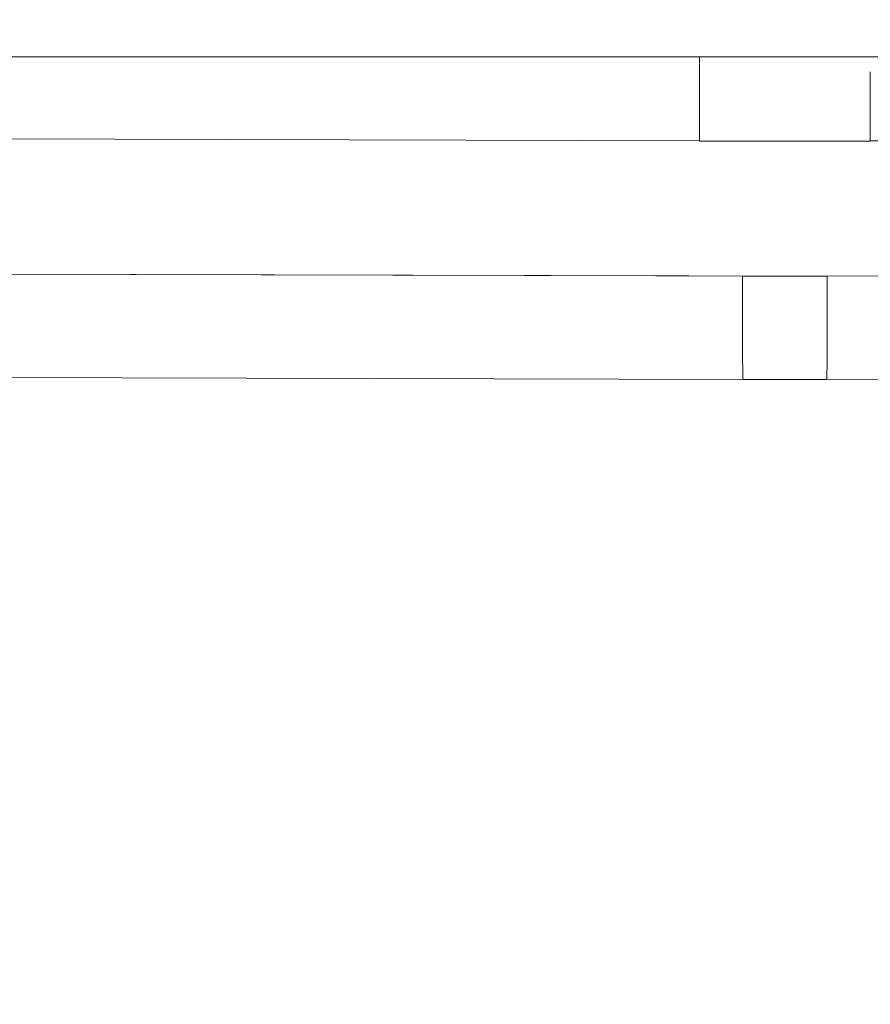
# Model space of a CAD drawing. Header units: millimetres. Extents: x -30280 to 309309, y -17460 to 4378.
# Tile 871 of 1056: x 251612 to 251744, y -13154 to -13002. Entities that reach past the tile are written whole.
import ezdxf

# ---------------------------------------------------------------- set-up
doc = ezdxf.new("R2010")
doc.units = ezdxf.units.MM
doc.header["$MEASUREMENT"] = 0
doc.linetypes.add('Wipeout_Contour', pattern=[1000, 0, -1000])
for name, color, linetype in [('Nuevo_08_E_Envans secs', 7, 'Continuous'), ('Nuevo_09_EI_Mobiliari general', 7, 'Continuous'), ('Nuevo_Ventanas Archicad', 7, 'Continuous')]:
    doc.layers.add(name, color=color, linetype=linetype)
doc.layers.add('Nuevo_09_EI_Mobiliari general_Pluma_Nº__1', color=7, linetype='Continuous', lineweight=5)

# ---------------------------------------------------------------- blocks, each defined once
blk = doc.blocks.new('Elem Sección_541_6', base_point=(235890.59, -13459.98))
at = {"color": 254, "linetype": 'Wipeout_Contour', "lineweight": 0, "ltscale": 1517989.291840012}
blk.add_wipeout([(248979.88, -11359.98), (254508.64, -11359.98), (254508.64, -13457.98), (254654.2, -13457.98), (254654.2, -11012.98), (248979.88, -11012.98)], dxfattribs=at).dxf.layer = 'Nuevo_08_E_Envans secs'
blk = doc.blocks.new('Elem Sección_543_6', base_point=(235890.59, -13459.98))
at = {"color": 254, "linetype": 'Wipeout_Contour', "lineweight": 0, "ltscale": 31165908.05935061}
blk.add_wipeout([(253368.64, -11399.98), (248979.88, -11399.98), (248979.88, -13305.67), (249022.42, -13068.12), (249023.05, -13065.78), (249026.98, -13043.49), (249005.39, -13043.49), (249005.39, -12987.92), (249005.46, -12987.92), (249019.02, -12561.81), (249441.75, -12561.81), (249455.32, -12987.92), (249455.39, -12987.92), (249455.39, -13043.49), (249433.79, -13043.49), (249437.72, -13065.78), (249438.36, -13068.12), (249480.39, -13302.86), (249522.42, -13068.12), (249523.05, -13065.78), (249526.98, -13043.49), (249505.39, -13043.49), (249505.39, -12987.92), (249505.46, -12987.92), (249519.02, -12561.81), (249941.75, -12561.81), (249955.32, -12987.92), (249955.39, -12987.92), (249955.39, -13043.49), (249933.79, -13043.49), (249937.72, -13065.78), (249938.36, -13068.12), (249980.39, -13302.86), (250022.42, -13068.12), (250023.05, -13065.78), (250026.98, -13043.49), (250005.39, -13043.49), (250005.39, -12987.92), (250005.46, -12987.92), (250019.02, -12561.81), (250441.75, -12561.81), (250455.32, -12987.92), (250455.39, -12987.92), (250455.39, -13043.49), (250433.79, -13043.49), (250437.72, -13065.78), (250438.36, -13068.12), (250480.39, -13302.86), (250522.42, -13068.12), (250523.05, -13065.78), (250526.98, -13043.49), (250505.39, -13043.49), (250505.39, -12987.92), (250505.46, -12987.92), (250519.02, -12561.81), (250941.75, -12561.81), (250955.32, -12987.92), (250955.39, -12987.92), (250955.39, -13043.49), (250933.79, -13043.49), (250937.72, -13065.78), (250938.36, -13068.12), (250980.39, -13302.86), (251022.42, -13068.12), (251023.05, -13065.78), (251026.98, -13043.49), (251005.39, -13043.49), (251005.39, -12987.92), (251005.46, -12987.92), (251019.02, -12561.81), (251441.75, -12561.81), (251455.32, -12987.92), (251455.39, -12987.92), (251455.39, -13043.49), (251433.79, -13043.49), (251437.72, -13065.78), (251438.36, -13068.12), (251480.39, -13302.86), (251522.42, -13068.12), (251523.05, -13065.78), (251526.98, -13043.49), (251505.39, -13043.49), (251505.39, -12987.92), (251505.46, -12987.92), (251519.02, -12561.81), (251941.75, -12561.81), (251955.32, -12987.92), (251955.39, -12987.92), (251955.39, -13043.49), (251933.79, -13043.49), (251937.72, -13065.78), (251938.36, -13068.12), (251980.39, -13302.86), (252022.42, -13068.12), (252023.05, -13065.78), (252026.98, -13043.49), (252005.39, -13043.49), (252005.39, -12987.92), (252005.46, -12987.92), (252019.02, -12561.81), (252441.75, -12561.81), (252455.32, -12987.92), (252455.39, -12987.92), (252455.39, -13043.49), (252433.79, -13043.49), (252437.72, -13065.78), (252438.36, -13068.12), (252480.39, -13302.86), (252522.42, -13068.12), (252523.05, -13065.78), (252526.98, -13043.49), (252505.39, -13043.49), (252505.39, -12987.92), (252505.46, -12987.92), (252519.02, -12561.81), (252941.75, -12561.81), (252955.32, -12987.92), (252955.39, -12987.92), (252955.39, -13043.49), (252933.79, -13043.49), (252937.72, -13065.78), (252938.36, -13068.12), (252999.57, -13409.98), (253368.64, -13409.98)], dxfattribs=at).dxf.layer = 'Nuevo_Ventanas Archicad'
at = {"color": 254, "linetype": 'Wipeout_Contour', "lineweight": 0, "ltscale": 7310066.987268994}
blk.add_wipeout([(251538.83, -13068.44), (251489.01, -13351), (251499.57, -13409.98), (251961.21, -13409.98), (251971.77, -13351), (251921.94, -13068.44), (251921.83, -13068.03), (251920.62, -13065.48), (251918.96, -13063.15), (251916.85, -13061.07), (251914.39, -13059.39), (251911.68, -13058.15), (251908.79, -13057.39), (251905.81, -13057.14), (251905.81, -13057.12), (251736.9, -13057.58), (251736.9, -13057.62), (251730.39, -13057.6), (251723.88, -13057.62), (251723.88, -13057.58), (251554.96, -13057.12), (251554.96, -13057.14), (251551.98, -13057.39), (251549.09, -13058.15), (251546.38, -13059.39), (251543.93, -13061.07), (251541.81, -13063.15), (251540.15, -13065.48), (251538.94, -13068.03)], dxfattribs=at).dxf.layer = 'Nuevo_Ventanas Archicad'
blk = doc.blocks.new('Elem Sección_549_6', base_point=(235890.59, -13459.98))
at = {"color": 254, "linetype": 'Wipeout_Contour', "lineweight": 0, "ltscale": 1008263.756590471}
blk.add_wipeout([(251505.39, -12996.14), (251505.39, -13007.67), (251955.39, -13007.67), (251955.39, -12996.14)], dxfattribs=at).dxf.layer = 'Nuevo_09_EI_Mobiliari general'
at = {"color": 254, "linetype": 'Wipeout_Contour', "lineweight": 0, "ltscale": 756173.815487}
blk.add_wipeout([(251730.39, -13014.08), (251717.18, -13014.04), (251717.18, -13014.11)], dxfattribs=at).dxf.layer = 'Nuevo_09_EI_Mobiliari general'
at = {"color": 254, "linetype": 'Wipeout_Contour', "lineweight": 0, "ltscale": 9578561.265234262}
blk.add_wipeout([(251543.28, -13043.22), (251543.41, -13043.22), (251543.73, -13043.07), (251549.28, -13041.62), (251554.94, -13041.15), (251554.94, -13041.12), (251730.39, -13041.6), (251905.83, -13041.12), (251905.83, -13041.15), (251911.49, -13041.62), (251917.04, -13043.07), (251917.37, -13043.22), (251917.5, -13043.22), (251915.92, -13034.29), (251915.15, -13031.42), (251913.9, -13028.73), (251912.19, -13026.3), (251910.09, -13024.2), (251907.65, -13022.5), (251904.96, -13021.25), (251902.09, -13020.49), (251899.13, -13020.24), (251899.13, -13020.22), (251743.58, -13020.65), (251743.58, -13020.73), (251730.39, -13020.69), (251717.2, -13020.73), (251717.2, -13020.65), (251561.64, -13020.22), (251561.64, -13020.24), (251558.68, -13020.49), (251555.81, -13021.25), (251553.12, -13022.5), (251550.69, -13024.2), (251548.58, -13026.3), (251546.88, -13028.73), (251545.62, -13031.42), (251544.85, -13034.29)], dxfattribs=at).dxf.layer = 'Nuevo_09_EI_Mobiliari general'
at = {"color": 254, "linetype": 'Wipeout_Contour', "lineweight": 0, "ltscale": 756218.367918}
blk.add_wipeout([(251730.39, -13053.6), (251736.91, -13053.62), (251736.91, -13053.58)], dxfattribs=at).dxf.layer = 'Nuevo_09_EI_Mobiliari general'
at = {"color": 254, "linetype": 'Wipeout_Contour', "lineweight": 0, "ltscale": 1008602.099817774}
blk.add_wipeout([(251899.16, -13007.67), (251730.39, -13007.67), (251730.39, -13008.69), (251899.16, -13008.22)], dxfattribs=at).dxf.layer = 'Nuevo_09_EI_Mobiliari general'
at = {"color": 254, "linetype": 'Wipeout_Contour', "lineweight": 0, "ltscale": 1008241.276688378}
blk.add_wipeout([(251717.2, -13020.6), (251717.2, -13020.73), (251730.39, -13020.69), (251730.39, -13020.57)], dxfattribs=at).dxf.layer = 'Nuevo_09_EI_Mobiliari general'
at = {"color": 254, "linetype": 'Wipeout_Contour', "lineweight": 0, "ltscale": 1008630.956225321}
blk.add_wipeout([(251743.58, -13020.65), (251899.13, -13020.22), (251899.13, -13020.1), (251743.58, -13020.53)], dxfattribs=at).dxf.layer = 'Nuevo_09_EI_Mobiliari general'
at = {"color": 254, "linetype": 'Wipeout_Contour', "lineweight": 0, "ltscale": 1007921.504638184}
blk.add_wipeout([(251730.39, -13041.6), (251554.94, -13041.12), (251554.94, -13041.24), (251730.39, -13041.72)], dxfattribs=at).dxf.layer = 'Nuevo_09_EI_Mobiliari general'
at = {"color": 254, "linetype": 'Wipeout_Contour', "lineweight": 0, "ltscale": 1008287.594961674}
blk.add_wipeout([(251730.39, -13053.6), (251730.39, -13054.74), (251736.91, -13054.76), (251736.91, -13053.62)], dxfattribs=at).dxf.layer = 'Nuevo_09_EI_Mobiliari general'
at = {"color": 254, "linetype": 'Wipeout_Contour', "lineweight": 0, "ltscale": 1008602.339646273}
blk.add_wipeout([(251899.16, -13008.22), (251730.39, -13008.69), (251730.39, -13009.95), (251899.17, -13009.48)], dxfattribs=at).dxf.layer = 'Nuevo_09_EI_Mobiliari general'
at = {"color": 254, "linetype": 'Wipeout_Contour', "lineweight": 0, "ltscale": 1007921.554586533}
blk.add_wipeout([(251554.94, -13041.24), (251554.94, -13041.6), (251730.39, -13042.09), (251730.39, -13041.72)], dxfattribs=at).dxf.layer = 'Nuevo_09_EI_Mobiliari general'
at = {"color": 254, "linetype": 'Wipeout_Contour', "lineweight": 0, "ltscale": 1008287.808651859}
blk.add_wipeout([(251730.39, -13055.73), (251736.91, -13055.75), (251736.91, -13054.76), (251730.39, -13054.74)], dxfattribs=at).dxf.layer = 'Nuevo_09_EI_Mobiliari general'
at = {"color": 254, "linetype": 'Wipeout_Contour', "lineweight": 0, "ltscale": 1007927.904544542}
blk.add_wipeout([(251561.61, -13007.67), (251561.61, -13008.22), (251730.39, -13008.69), (251730.39, -13007.67)], dxfattribs=at).dxf.layer = 'Nuevo_09_EI_Mobiliari general'
at = {"color": 254, "linetype": 'Wipeout_Contour', "lineweight": 0, "ltscale": 1513071.211165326}
blk.add_wipeout([(251899.17, -13009.48), (251730.39, -13009.95), (251730.39, -13011.3), (251899.11, -13010.83), (251899.1, -13009.5), (251899.17, -13009.51)], dxfattribs=at).dxf.layer = 'Nuevo_09_EI_Mobiliari general'
at = {"color": 254, "linetype": 'Wipeout_Contour', "lineweight": 0, "ltscale": 1007921.651609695}
blk.add_wipeout([(251554.94, -13041.6), (251554.94, -13042.19), (251730.39, -13042.67), (251730.39, -13042.09)], dxfattribs=at).dxf.layer = 'Nuevo_09_EI_Mobiliari general'
at = {"color": 254, "linetype": 'Wipeout_Contour', "lineweight": 0, "ltscale": 1008287.987640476}
blk.add_wipeout([(251736.91, -13055.75), (251730.39, -13055.73), (251730.39, -13056.53), (251736.9, -13056.55)], dxfattribs=at).dxf.layer = 'Nuevo_09_EI_Mobiliari general'
at = {"color": 254, "linetype": 'Wipeout_Contour', "lineweight": 0, "ltscale": 1007928.134409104}
blk.add_wipeout([(251561.61, -13008.22), (251561.61, -13009.48), (251730.39, -13009.95), (251730.39, -13008.69)], dxfattribs=at).dxf.layer = 'Nuevo_09_EI_Mobiliari general'
at = {"color": 254, "linetype": 'Wipeout_Contour', "lineweight": 0, "ltscale": 1765164.799861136}
blk.add_wipeout([(251899.17, -13010.83), (251730.39, -13011.3), (251743.6, -13011.34), (251743.6, -13012.65), (251899.11, -13012.22), (251899.11, -13010.85), (251899.17, -13010.86)], dxfattribs=at).dxf.layer = 'Nuevo_09_EI_Mobiliari general'
at = {"color": 254, "linetype": 'Wipeout_Contour', "lineweight": 0, "ltscale": 1007921.792767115}
blk.add_wipeout([(251554.94, -13042.99), (251730.39, -13043.47), (251730.39, -13042.67), (251554.94, -13042.19)], dxfattribs=at).dxf.layer = 'Nuevo_09_EI_Mobiliari general'
at = {"color": 254, "linetype": 'Wipeout_Contour', "lineweight": 0, "ltscale": 1008288.126489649}
blk.add_wipeout([(251730.39, -13056.53), (251730.39, -13057.12), (251736.9, -13057.14), (251736.9, -13056.55)], dxfattribs=at).dxf.layer = 'Nuevo_09_EI_Mobiliari general'
at = {"layer": 'Nuevo_09_EI_Mobiliari general_Pluma_Nº__1', "color": 7, "linetype": 'Continuous', "lineweight": 5}
for p, q in [((251505.39, -13007.67), (251955.39, -13007.67)), ((251717.16, -13007.67), (251717.16, -13008.65)), ((251723.83, -13041.62), (251723.83, -13041.71)), ((251723.83, -13041.71), (251723.83, -13042.07))]:
    blk.add_line(p, q, dxfattribs=at)
at = {"color": 254, "linetype": 'Wipeout_Contour', "lineweight": 0, "ltscale": 1511725.02568794}
blk.add_wipeout([(251561.61, -13009.48), (251561.61, -13009.51), (251561.67, -13009.5), (251561.67, -13010.83), (251730.39, -13011.3), (251730.39, -13009.95)], dxfattribs=at).dxf.layer = 'Nuevo_09_EI_Mobiliari general'
at = {"color": 254, "linetype": 'Wipeout_Contour', "lineweight": 0, "ltscale": 1512930.738207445}
blk.add_wipeout([(251730.39, -13012.69), (251743.6, -13012.73), (251743.6, -13014.04), (251899.11, -13013.61), (251899.11, -13012.24), (251899.11, -13012.22)], dxfattribs=at).dxf.layer = 'Nuevo_09_EI_Mobiliari general'
at = {"color": 254, "linetype": 'Wipeout_Contour', "lineweight": 0, "ltscale": 1008622.337338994}
blk.add_wipeout([(251905.83, -13041.12), (251730.39, -13041.6), (251730.39, -13041.72), (251905.83, -13041.24)], dxfattribs=at).dxf.layer = 'Nuevo_09_EI_Mobiliari general'
at = {"color": 254, "linetype": 'Wipeout_Contour', "lineweight": 0, "ltscale": 1007921.973777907}
blk.add_wipeout([(251554.94, -13042.99), (251554.94, -13043.98), (251730.39, -13044.46), (251730.39, -13043.47)], dxfattribs=at).dxf.layer = 'Nuevo_09_EI_Mobiliari general'
at = {"color": 254, "linetype": 'Wipeout_Contour', "lineweight": 0, "ltscale": 1008288.220971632}
blk.add_wipeout([(251730.39, -13057.12), (251730.39, -13057.48), (251736.9, -13057.5), (251736.9, -13057.14)], dxfattribs=at).dxf.layer = 'Nuevo_09_EI_Mobiliari general'
at = {"layer": 'Nuevo_09_EI_Mobiliari general_Pluma_Nº__1', "color": 7, "linetype": 'Continuous', "lineweight": 5}
for p, q in [((251717.16, -13008.73), (251717.17, -13009.92)), ((251723.83, -13042.07), (251723.83, -13042.66))]:
    blk.add_line(p, q, dxfattribs=at)
at = {"color": 254, "linetype": 'Wipeout_Contour', "lineweight": 0, "ltscale": 1763817.923544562}
blk.add_wipeout([(251561.61, -13010.86), (251561.67, -13010.85), (251561.66, -13012.22), (251730.39, -13012.69), (251743.6, -13012.65), (251743.6, -13011.34), (251561.61, -13010.83)], dxfattribs=at).dxf.layer = 'Nuevo_09_EI_Mobiliari general'
at = {"color": 254, "linetype": 'Wipeout_Contour', "lineweight": 0, "ltscale": 1260864.263928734}
blk.add_wipeout([(251743.6, -13014.04), (251743.59, -13015.39), (251899.12, -13014.95), (251899.11, -13013.63), (251899.11, -13013.61)], dxfattribs=at).dxf.layer = 'Nuevo_09_EI_Mobiliari general'
at = {"color": 254, "linetype": 'Wipeout_Contour', "lineweight": 0, "ltscale": 1008240.029670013}
blk.add_wipeout([(251717.18, -13014.11), (251717.18, -13015.46), (251730.39, -13015.42), (251730.39, -13014.08)], dxfattribs=at).dxf.layer = 'Nuevo_09_EI_Mobiliari general'
at = {"color": 254, "linetype": 'Wipeout_Contour', "lineweight": 0, "ltscale": 1008622.387252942}
blk.add_wipeout([(251730.39, -13042.09), (251905.83, -13041.6), (251905.83, -13041.24), (251730.39, -13041.72)], dxfattribs=at).dxf.layer = 'Nuevo_09_EI_Mobiliari general'
at = {"color": 254, "linetype": 'Wipeout_Contour', "lineweight": 0, "ltscale": 1007922.189153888}
blk.add_wipeout([(251554.94, -13043.98), (251554.94, -13045.12), (251730.39, -13045.6), (251730.39, -13044.46)], dxfattribs=at).dxf.layer = 'Nuevo_09_EI_Mobiliari general'
at = {"color": 254, "linetype": 'Wipeout_Contour', "lineweight": 0, "ltscale": 1008288.268211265}
blk.add_wipeout([(251730.39, -13057.48), (251730.39, -13057.6), (251736.9, -13057.62), (251736.9, -13057.5)], dxfattribs=at).dxf.layer = 'Nuevo_09_EI_Mobiliari general'
at = {"layer": 'Nuevo_09_EI_Mobiliari general_Pluma_Nº__1', "color": 7, "linetype": 'Continuous', "lineweight": 5}
for p, q in [((251717.17, -13009.99), (251717.17, -13011.26)), ((251743.61, -13009.99), (251743.61, -13011.26)), ((251717.17, -13011.26), (251717.17, -13011.34)), ((251743.61, -13011.26), (251743.6, -13011.34)), ((251723.83, -13042.66), (251723.83, -13043.46))]:
    blk.add_line(p, q, dxfattribs=at)
at = {"color": 254, "linetype": 'Wipeout_Contour', "lineweight": 0, "ltscale": 1259853.916539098}
blk.add_wipeout([(251561.66, -13013.61), (251743.6, -13014.11), (251743.6, -13012.73), (251561.66, -13012.22), (251561.66, -13012.24)], dxfattribs=at).dxf.layer = 'Nuevo_09_EI_Mobiliari general'
at = {"color": 254, "linetype": 'Wipeout_Contour', "lineweight": 0, "ltscale": 1260864.606723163}
blk.add_wipeout([(251743.59, -13015.39), (251743.59, -13016.65), (251899.12, -13016.22), (251899.12, -13014.98), (251899.12, -13014.95)], dxfattribs=at).dxf.layer = 'Nuevo_09_EI_Mobiliari general'
at = {"color": 254, "linetype": 'Wipeout_Contour', "lineweight": 0, "ltscale": 1008240.306595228}
blk.add_wipeout([(251730.39, -13015.42), (251717.18, -13015.46), (251717.18, -13016.73), (251730.39, -13016.69)], dxfattribs=at).dxf.layer = 'Nuevo_09_EI_Mobiliari general'
at = {"color": 254, "linetype": 'Wipeout_Contour', "lineweight": 0, "ltscale": 1008622.486904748}
blk.add_wipeout([(251905.83, -13041.6), (251730.39, -13042.09), (251730.39, -13042.67), (251905.83, -13042.19)], dxfattribs=at).dxf.layer = 'Nuevo_09_EI_Mobiliari general'
at = {"color": 254, "linetype": 'Wipeout_Contour', "lineweight": 0, "ltscale": 1007922.43235582}
blk.add_wipeout([(251554.94, -13045.12), (251554.93, -13046.38), (251730.39, -13046.87), (251730.39, -13045.6)], dxfattribs=at).dxf.layer = 'Nuevo_09_EI_Mobiliari general'
at = {"layer": 'Nuevo_09_EI_Mobiliari general_Pluma_Nº__1', "color": 7, "linetype": 'Continuous', "lineweight": 5}
for p, q in [((251717.17, -13011.34), (251717.17, -13012.65)), ((251743.6, -13011.34), (251743.6, -13012.65)), ((251717.17, -13012.65), (251717.17, -13012.73)), ((251743.6, -13012.65), (251743.6, -13012.73)), ((251723.83, -13043.46), (251723.84, -13044.44)), ((251723.84, -13044.44), (251723.84, -13045.58))]:
    blk.add_line(p, q, dxfattribs=at)
at = {"color": 254, "linetype": 'Wipeout_Contour', "lineweight": 0, "ltscale": 1259955.832666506}
blk.add_wipeout([(251561.66, -13013.61), (251561.66, -13014.95), (251717.18, -13015.39), (251717.18, -13014.11), (251717.18, -13014.04)], dxfattribs=at).dxf.layer = 'Nuevo_09_EI_Mobiliari general'
at = {"color": 254, "linetype": 'Wipeout_Contour', "lineweight": 0, "ltscale": 1008240.56184214}
blk.add_wipeout([(251730.39, -13016.69), (251717.18, -13016.73), (251717.19, -13017.87), (251730.39, -13017.83)], dxfattribs=at).dxf.layer = 'Nuevo_09_EI_Mobiliari general'
at = {"color": 254, "linetype": 'Wipeout_Contour', "lineweight": 0, "ltscale": 1260864.923925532}
blk.add_wipeout([(251743.59, -13016.65), (251743.59, -13017.79), (251899.12, -13017.36), (251899.12, -13016.24), (251899.12, -13016.22)], dxfattribs=at).dxf.layer = 'Nuevo_09_EI_Mobiliari general'
at = {"color": 254, "linetype": 'Wipeout_Contour', "lineweight": 0, "ltscale": 1008622.633268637}
blk.add_wipeout([(251730.39, -13042.67), (251730.39, -13043.47), (251905.83, -13042.99), (251905.83, -13042.19)], dxfattribs=at).dxf.layer = 'Nuevo_09_EI_Mobiliari general'
at = {"color": 254, "linetype": 'Wipeout_Contour', "lineweight": 0, "ltscale": 1007922.696001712}
blk.add_wipeout([(251554.93, -13046.38), (251554.93, -13047.73), (251730.39, -13048.21), (251730.39, -13046.87)], dxfattribs=at).dxf.layer = 'Nuevo_09_EI_Mobiliari general'
at = {"layer": 'Nuevo_09_EI_Mobiliari general_Pluma_Nº__1', "color": 7, "linetype": 'Continuous', "lineweight": 5}
for p, q in [((251717.17, -13012.73), (251717.18, -13014.04)), ((251717.18, -13014.04), (251717.18, -13014.11)), ((251554.94, -13041.12), (251736.94, -13041.62)), ((251905.83, -13041.12), (251723.83, -13041.62)), ((251736.94, -13041.62), (251736.94, -13041.71)), ((251736.94, -13041.71), (251736.94, -13042.07)), ((251723.84, -13045.58), (251723.84, -13046.85))]:
    blk.add_line(p, q, dxfattribs=at)
at = {"color": 254, "linetype": 'Wipeout_Contour', "lineweight": 0, "ltscale": 1259956.176401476}
blk.add_wipeout([(251561.66, -13014.95), (251561.65, -13016.22), (251717.18, -13016.65), (251717.18, -13015.46), (251717.18, -13015.39)], dxfattribs=at).dxf.layer = 'Nuevo_09_EI_Mobiliari general'
at = {"color": 254, "linetype": 'Wipeout_Contour', "lineweight": 0, "ltscale": 1008292.791412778}
blk.add_wipeout([(251730.39, -13015.42), (251743.59, -13015.46), (251743.6, -13014.11), (251730.39, -13014.08)], dxfattribs=at).dxf.layer = 'Nuevo_09_EI_Mobiliari general'
at = {"color": 254, "linetype": 'Wipeout_Contour', "lineweight": 0, "ltscale": 1008240.787651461}
blk.add_wipeout([(251717.19, -13017.87), (251717.19, -13018.85), (251730.39, -13018.82), (251730.39, -13017.83)], dxfattribs=at).dxf.layer = 'Nuevo_09_EI_Mobiliari general'
at = {"color": 254, "linetype": 'Wipeout_Contour', "lineweight": 0, "ltscale": 1008630.480429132}
blk.add_wipeout([(251743.58, -13018.78), (251899.13, -13018.35), (251899.12, -13017.36), (251743.59, -13017.79)], dxfattribs=at).dxf.layer = 'Nuevo_09_EI_Mobiliari general'
at = {"color": 254, "linetype": 'Wipeout_Contour', "lineweight": 0, "ltscale": 1008622.821909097}
blk.add_wipeout([(251905.83, -13042.99), (251730.39, -13043.47), (251730.39, -13044.46), (251905.84, -13043.98)], dxfattribs=at).dxf.layer = 'Nuevo_09_EI_Mobiliari general'
at = {"color": 254, "linetype": 'Wipeout_Contour', "lineweight": 0, "ltscale": 1763791.24416158}
blk.add_wipeout([(251554.93, -13047.73), (251554.93, -13047.76), (251554.99, -13047.75), (251554.99, -13049.12), (251730.39, -13049.6), (251736.93, -13049.58), (251736.93, -13048.23)], dxfattribs=at).dxf.layer = 'Nuevo_09_EI_Mobiliari general'
at = {"layer": 'Nuevo_09_EI_Mobiliari general_Pluma_Nº__1', "color": 7, "linetype": 'Continuous', "lineweight": 5}
for p, q in [((251743.6, -13012.73), (251743.6, -13014.04)), ((251717.18, -13014.11), (251717.18, -13015.39)), ((251743.6, -13014.04), (251743.6, -13014.11)), ((251736.94, -13042.07), (251736.94, -13042.66)), ((251723.84, -13046.85), (251723.85, -13048.2))]:
    blk.add_line(p, q, dxfattribs=at)
at = {"color": 254, "linetype": 'Wipeout_Contour', "lineweight": 0, "ltscale": 1259956.494969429}
blk.add_wipeout([(251561.65, -13017.36), (251717.19, -13017.79), (251717.18, -13016.73), (251717.18, -13016.65), (251561.65, -13016.22)], dxfattribs=at).dxf.layer = 'Nuevo_09_EI_Mobiliari general'
at = {"color": 254, "linetype": 'Wipeout_Contour', "lineweight": 0, "ltscale": 1008293.053728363}
blk.add_wipeout([(251730.39, -13015.42), (251730.39, -13016.69), (251743.59, -13016.73), (251743.59, -13015.46)], dxfattribs=at).dxf.layer = 'Nuevo_09_EI_Mobiliari general'
at = {"color": 254, "linetype": 'Wipeout_Contour', "lineweight": 0, "ltscale": 1008240.9771512}
blk.add_wipeout([(251730.39, -13018.82), (251717.19, -13018.85), (251717.19, -13019.65), (251730.39, -13019.62)], dxfattribs=at).dxf.layer = 'Nuevo_09_EI_Mobiliari general'
at = {"color": 254, "linetype": 'Wipeout_Contour', "lineweight": 0, "ltscale": 1260865.444042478}
blk.add_wipeout([(251743.58, -13018.78), (251743.58, -13019.58), (251899.13, -13019.15), (251899.13, -13018.37), (251899.13, -13018.35)], dxfattribs=at).dxf.layer = 'Nuevo_09_EI_Mobiliari general'
at = {"color": 254, "linetype": 'Wipeout_Contour', "lineweight": 0, "ltscale": 1008623.047096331}
blk.add_wipeout([(251730.39, -13044.46), (251730.39, -13045.6), (251905.84, -13045.12), (251905.84, -13043.98)], dxfattribs=at).dxf.layer = 'Nuevo_09_EI_Mobiliari general'
at = {"color": 254, "linetype": 'Wipeout_Contour', "lineweight": 0, "ltscale": 1259978.290383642}
blk.add_wipeout([(251554.99, -13049.12), (251554.98, -13050.51), (251723.85, -13050.97), (251723.85, -13049.62), (251730.39, -13049.6)], dxfattribs=at).dxf.layer = 'Nuevo_09_EI_Mobiliari general'
at = {"layer": 'Nuevo_09_EI_Mobiliari general_Pluma_Nº__1', "color": 7, "linetype": 'Continuous', "lineweight": 5}
for p, q in [((251743.6, -13014.11), (251743.59, -13015.39)), ((251717.18, -13015.39), (251717.18, -13015.46)), ((251743.59, -13015.39), (251743.59, -13015.46)), ((251736.94, -13042.66), (251736.94, -13043.46))]:
    blk.add_line(p, q, dxfattribs=at)
at = {"color": 254, "linetype": 'Wipeout_Contour', "lineweight": 0, "ltscale": 1008293.295490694}
blk.add_wipeout([(251730.39, -13016.69), (251730.39, -13017.83), (251743.59, -13017.87), (251743.59, -13016.73)], dxfattribs=at).dxf.layer = 'Nuevo_09_EI_Mobiliari general'
at = {"color": 254, "linetype": 'Wipeout_Contour', "lineweight": 0, "ltscale": 1007903.704636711}
blk.add_wipeout([(251561.65, -13017.36), (251561.65, -13018.35), (251717.19, -13018.78), (251717.19, -13017.79)], dxfattribs=at).dxf.layer = 'Nuevo_09_EI_Mobiliari general'
at = {"color": 254, "linetype": 'Wipeout_Contour', "lineweight": 0, "ltscale": 1008241.124579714}
blk.add_wipeout([(251730.39, -13019.62), (251717.19, -13019.65), (251717.19, -13020.24), (251730.39, -13020.21)], dxfattribs=at).dxf.layer = 'Nuevo_09_EI_Mobiliari general'
at = {"color": 254, "linetype": 'Wipeout_Contour', "lineweight": 0, "ltscale": 1260865.6311803}
blk.add_wipeout([(251743.58, -13019.58), (251743.58, -13020.17), (251899.13, -13019.73), (251899.13, -13019.17), (251899.13, -13019.15)], dxfattribs=at).dxf.layer = 'Nuevo_09_EI_Mobiliari general'
at = {"color": 254, "linetype": 'Wipeout_Contour', "lineweight": 0, "ltscale": 1008623.302003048}
blk.add_wipeout([(251730.39, -13045.6), (251730.39, -13046.87), (251905.84, -13046.38), (251905.84, -13045.12)], dxfattribs=at).dxf.layer = 'Nuevo_09_EI_Mobiliari general'
at = {"color": 254, "linetype": 'Wipeout_Contour', "lineweight": 0, "ltscale": 1259830.460115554}
blk.add_wipeout([(251554.98, -13051.86), (251736.92, -13052.36), (251736.92, -13051.01), (251554.98, -13050.51), (251554.98, -13050.53)], dxfattribs=at).dxf.layer = 'Nuevo_09_EI_Mobiliari general'
at = {"layer": 'Nuevo_09_EI_Mobiliari general_Pluma_Nº__1', "color": 7, "linetype": 'Continuous', "lineweight": 5}
for p, q in [((251717.18, -13015.46), (251717.18, -13016.65)), ((251717.18, -13016.65), (251717.18, -13016.73)), ((251743.59, -13015.46), (251743.59, -13016.65)), ((251743.59, -13016.65), (251743.59, -13016.73)), ((251736.94, -13043.46), (251736.94, -13044.44)), ((251736.94, -13044.44), (251736.94, -13045.58))]:
    blk.add_line(p, q, dxfattribs=at)
at = {"color": 254, "linetype": 'Wipeout_Contour', "lineweight": 0, "ltscale": 1008293.509346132}
blk.add_wipeout([(251730.39, -13018.82), (251743.58, -13018.85), (251743.59, -13017.87), (251730.39, -13017.83)], dxfattribs=at).dxf.layer = 'Nuevo_09_EI_Mobiliari general'
at = {"color": 254, "linetype": 'Wipeout_Contour', "lineweight": 0, "ltscale": 1260865.761677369}
blk.add_wipeout([(251743.58, -13020.17), (251743.58, -13020.53), (251899.13, -13020.1), (251899.13, -13019.76), (251899.13, -13019.73)], dxfattribs=at).dxf.layer = 'Nuevo_09_EI_Mobiliari general'
at = {"color": 254, "linetype": 'Wipeout_Contour', "lineweight": 0, "ltscale": 1008241.225448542}
blk.add_wipeout([(251730.39, -13020.21), (251717.19, -13020.24), (251717.2, -13020.6), (251730.39, -13020.57)], dxfattribs=at).dxf.layer = 'Nuevo_09_EI_Mobiliari general'
at = {"color": 254, "linetype": 'Wipeout_Contour', "lineweight": 0, "ltscale": 1008623.578884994}
blk.add_wipeout([(251730.39, -13046.87), (251730.39, -13048.21), (251905.85, -13047.73), (251905.84, -13046.38)], dxfattribs=at).dxf.layer = 'Nuevo_09_EI_Mobiliari general'
at = {"color": 254, "linetype": 'Wipeout_Contour', "lineweight": 0, "ltscale": 1259972.389709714}
blk.add_wipeout([(251554.98, -13051.86), (251554.98, -13053.12), (251723.86, -13053.58), (251723.86, -13052.36), (251723.86, -13052.32)], dxfattribs=at).dxf.layer = 'Nuevo_09_EI_Mobiliari general'
at = {"layer": 'Nuevo_09_EI_Mobiliari general_Pluma_Nº__1', "color": 7, "linetype": 'Continuous', "lineweight": 5}
for p, q in [((251743.59, -13016.73), (251743.59, -13017.79)), ((251743.59, -13017.79), (251743.59, -13017.87)), ((251736.94, -13045.58), (251736.93, -13046.85))]:
    blk.add_line(p, q, dxfattribs=at)
at = {"color": 254, "linetype": 'Wipeout_Contour', "lineweight": 0, "ltscale": 1008293.688798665}
blk.add_wipeout([(251730.39, -13019.62), (251743.58, -13019.65), (251743.58, -13018.85), (251730.39, -13018.82)], dxfattribs=at).dxf.layer = 'Nuevo_09_EI_Mobiliari general'
at = {"color": 254, "linetype": 'Wipeout_Contour', "lineweight": 0, "ltscale": 1007904.180778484}
blk.add_wipeout([(251561.64, -13020.22), (251717.2, -13020.65), (251717.2, -13020.53), (251561.64, -13020.1)], dxfattribs=at).dxf.layer = 'Nuevo_09_EI_Mobiliari general'
at = {"color": 254, "linetype": 'Wipeout_Contour', "lineweight": 0, "ltscale": 1008293.972289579}
blk.add_wipeout([(251730.39, -13020.69), (251743.58, -13020.73), (251743.58, -13020.6), (251730.39, -13020.57)], dxfattribs=at).dxf.layer = 'Nuevo_09_EI_Mobiliari general'
at = {"color": 254, "linetype": 'Wipeout_Contour', "lineweight": 0, "ltscale": 1765191.563921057}
blk.add_wipeout([(251905.85, -13047.73), (251730.39, -13048.21), (251736.93, -13048.23), (251736.93, -13049.58), (251905.79, -13049.12), (251905.78, -13047.75), (251905.85, -13047.76)], dxfattribs=at).dxf.layer = 'Nuevo_09_EI_Mobiliari general'
at = {"color": 254, "linetype": 'Wipeout_Contour', "lineweight": 0, "ltscale": 1259972.709337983}
blk.add_wipeout([(251554.98, -13053.12), (251554.97, -13054.26), (251723.86, -13054.73), (251723.86, -13053.62), (251723.86, -13053.58)], dxfattribs=at).dxf.layer = 'Nuevo_09_EI_Mobiliari general'
at = {"color": 254, "linetype": 'Wipeout_Contour', "lineweight": 0, "ltscale": 756193.092092}
blk.add_wipeout([(251730.39, -13052.34), (251723.86, -13052.32), (251723.86, -13052.36)], dxfattribs=at).dxf.layer = 'Nuevo_09_EI_Mobiliari general'
at = {"layer": 'Nuevo_09_EI_Mobiliari general_Pluma_Nº__1', "color": 7, "linetype": 'Continuous', "lineweight": 5}
for p, q in [((251743.59, -13017.87), (251743.58, -13018.78)), ((251743.58, -13018.78), (251743.58, -13018.85)), ((251736.93, -13046.85), (251736.93, -13048.2))]:
    blk.add_line(p, q, dxfattribs=at)
at = {"color": 254, "linetype": 'Wipeout_Contour', "lineweight": 0, "ltscale": 1259957.019886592}
blk.add_wipeout([(251561.65, -13019.15), (251717.19, -13019.58), (251717.19, -13018.85), (251717.19, -13018.78), (251561.65, -13018.35)], dxfattribs=at).dxf.layer = 'Nuevo_09_EI_Mobiliari general'
at = {"color": 254, "linetype": 'Wipeout_Contour', "lineweight": 0, "ltscale": 1008293.828381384}
blk.add_wipeout([(251730.39, -13019.62), (251730.39, -13020.21), (251743.58, -13020.24), (251743.58, -13019.65)], dxfattribs=at).dxf.layer = 'Nuevo_09_EI_Mobiliari general'
at = {"color": 254, "linetype": 'Wipeout_Contour', "lineweight": 0, "ltscale": 1260679.949566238}
blk.add_wipeout([(251723.85, -13049.62), (251723.85, -13050.97), (251730.39, -13050.99), (251905.79, -13050.51), (251905.79, -13049.12)], dxfattribs=at).dxf.layer = 'Nuevo_09_EI_Mobiliari general'
at = {"color": 254, "linetype": 'Wipeout_Contour', "lineweight": 0, "ltscale": 1259972.994280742}
blk.add_wipeout([(251554.97, -13055.25), (251723.87, -13055.71), (251723.86, -13054.76), (251723.86, -13054.73), (251554.97, -13054.26)], dxfattribs=at).dxf.layer = 'Nuevo_09_EI_Mobiliari general'
at = {"layer": 'Nuevo_09_EI_Mobiliari general_Pluma_Nº__1', "color": 7, "linetype": 'Continuous', "lineweight": 5}
for p, q in [((251717.18, -13016.73), (251717.19, -13017.79)), ((251717.19, -13017.79), (251717.19, -13017.87)), ((251723.85, -13048.2), (251723.85, -13049.58)), ((251736.93, -13048.2), (251736.93, -13049.58)), ((251723.85, -13049.58), (251723.85, -13050.97))]:
    blk.add_line(p, q, dxfattribs=at)
at = {"color": 254, "linetype": 'Wipeout_Contour', "lineweight": 0, "ltscale": 1259957.211353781}
blk.add_wipeout([(251561.64, -13019.73), (251717.19, -13020.17), (251717.19, -13019.65), (251717.19, -13019.58), (251561.65, -13019.15)], dxfattribs=at).dxf.layer = 'Nuevo_09_EI_Mobiliari general'
at = {"color": 254, "linetype": 'Wipeout_Contour', "lineweight": 0, "ltscale": 1008293.923846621}
blk.add_wipeout([(251730.39, -13020.21), (251730.39, -13020.57), (251743.58, -13020.6), (251743.58, -13020.24)], dxfattribs=at).dxf.layer = 'Nuevo_09_EI_Mobiliari general'
at = {"color": 254, "linetype": 'Wipeout_Contour', "lineweight": 0, "ltscale": 1512949.360744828}
blk.add_wipeout([(251730.39, -13050.99), (251736.92, -13051.01), (251736.92, -13052.32), (251905.79, -13051.86), (251905.79, -13050.53), (251905.79, -13050.51)], dxfattribs=at).dxf.layer = 'Nuevo_09_EI_Mobiliari general'
at = {"color": 254, "linetype": 'Wipeout_Contour', "lineweight": 0, "ltscale": 1007911.52999512}
blk.add_wipeout([(251554.97, -13056.05), (251723.87, -13056.51), (251723.87, -13055.71), (251554.97, -13055.25)], dxfattribs=at).dxf.layer = 'Nuevo_09_EI_Mobiliari general'
at = {"layer": 'Nuevo_09_EI_Mobiliari general_Pluma_Nº__1', "color": 7, "linetype": 'Continuous', "lineweight": 5}
for p, q in [((251717.19, -13017.87), (251717.19, -13018.78)), ((251717.19, -13018.78), (251717.19, -13018.85)), ((251743.58, -13018.85), (251743.58, -13019.65)), ((251743.58, -13019.65), (251743.58, -13020.24)), ((251730.39, -13020.69), (251743.58, -13020.73)), ((251899.2, -13020.22), (251743.58, -13020.65)), ((251743.58, -13020.24), (251743.58, -13020.6)), ((251743.58, -13020.6), (251743.58, -13020.73)), ((251736.93, -13049.58), (251736.92, -13050.97))]:
    blk.add_line(p, q, dxfattribs=at)
at = {"color": 254, "linetype": 'Wipeout_Contour', "lineweight": 0, "ltscale": 1259957.348995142}
blk.add_wipeout([(251561.64, -13020.1), (251717.2, -13020.53), (251717.19, -13020.24), (251717.19, -13020.17), (251561.64, -13019.73)], dxfattribs=at).dxf.layer = 'Nuevo_09_EI_Mobiliari general'
at = {"color": 254, "linetype": 'Wipeout_Contour', "lineweight": 0, "ltscale": 2017074.701118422}
blk.add_wipeout([(251723.86, -13052.36), (251723.86, -13053.62), (251905.8, -13053.12), (251905.79, -13051.88), (251905.79, -13051.86), (251736.92, -13052.32), (251736.92, -13052.36), (251730.39, -13052.34)], dxfattribs=at).dxf.layer = 'Nuevo_09_EI_Mobiliari general'
at = {"color": 254, "linetype": 'Wipeout_Contour', "lineweight": 0, "ltscale": 1259973.428441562}
blk.add_wipeout([(251554.97, -13056.64), (251723.87, -13057.1), (251723.87, -13056.55), (251723.87, -13056.51), (251554.97, -13056.05)], dxfattribs=at).dxf.layer = 'Nuevo_09_EI_Mobiliari general'
at = {"layer": 'Nuevo_09_EI_Mobiliari general_Pluma_Nº__1', "color": 7, "linetype": 'Continuous', "lineweight": 5}
for p, q in [((251717.19, -13018.85), (251717.19, -13019.65)), ((251717.19, -13019.65), (251717.19, -13020.24)), ((251561.58, -13020.22), (251717.2, -13020.65)), ((251717.19, -13020.24), (251717.2, -13020.6)), ((251717.2, -13020.6), (251717.2, -13020.73)), ((251730.39, -13020.69), (251717.2, -13020.73)), ((251723.85, -13050.97), (251723.86, -13052.32)), ((251736.92, -13050.97), (251736.92, -13052.32))]:
    blk.add_line(p, q, dxfattribs=at)
at = {"color": 254, "linetype": 'Wipeout_Contour', "lineweight": 0, "ltscale": 1260881.13181417}
blk.add_wipeout([(251736.91, -13053.58), (251736.91, -13054.73), (251905.8, -13054.26), (251905.8, -13053.14), (251905.8, -13053.12)], dxfattribs=at).dxf.layer = 'Nuevo_09_EI_Mobiliari general'
at = {"color": 254, "linetype": 'Wipeout_Contour', "lineweight": 0, "ltscale": 1008261.53058649}
blk.add_wipeout([(251730.39, -13053.6), (251723.86, -13053.62), (251723.86, -13054.76), (251730.39, -13054.74)], dxfattribs=at).dxf.layer = 'Nuevo_09_EI_Mobiliari general'
at = {"color": 254, "linetype": 'Wipeout_Contour', "lineweight": 0, "ltscale": 1259973.566459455}
blk.add_wipeout([(251554.96, -13057), (251723.87, -13057.46), (251723.87, -13057.14), (251723.87, -13057.1), (251554.97, -13056.64)], dxfattribs=at).dxf.layer = 'Nuevo_09_EI_Mobiliari general'
at = {"layer": 'Nuevo_09_EI_Mobiliari general_Pluma_Nº__1', "color": 7, "linetype": 'Continuous', "lineweight": 5}
blk.add_line((251723.86, -13052.32), (251723.86, -13053.58), dxfattribs=at)
at = {"color": 254, "linetype": 'Wipeout_Contour', "lineweight": 0, "ltscale": 1008261.757807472}
blk.add_wipeout([(251730.39, -13054.74), (251723.86, -13054.76), (251723.87, -13055.75), (251730.39, -13055.73)], dxfattribs=at).dxf.layer = 'Nuevo_09_EI_Mobiliari general'
at = {"color": 254, "linetype": 'Wipeout_Contour', "lineweight": 0, "ltscale": 1260881.414910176}
blk.add_wipeout([(251736.91, -13054.73), (251736.91, -13055.71), (251905.8, -13055.25), (251905.8, -13054.28), (251905.8, -13054.26)], dxfattribs=at).dxf.layer = 'Nuevo_09_EI_Mobiliari general'
at = {"color": 254, "linetype": 'Wipeout_Contour', "lineweight": 0, "ltscale": 1259973.649555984}
blk.add_wipeout([(251554.96, -13057.12), (251723.88, -13057.58), (251723.87, -13057.5), (251723.87, -13057.46), (251554.96, -13057)], dxfattribs=at).dxf.layer = 'Nuevo_09_EI_Mobiliari general'
at = {"layer": 'Nuevo_09_EI_Mobiliari general_Pluma_Nº__1', "color": 7, "linetype": 'Continuous', "lineweight": 5}
for p, q in [((251736.92, -13052.32), (251736.91, -13053.58)), ((251723.86, -13053.58), (251723.86, -13054.73))]:
    blk.add_line(p, q, dxfattribs=at)
at = {"color": 254, "linetype": 'Wipeout_Contour', "lineweight": 0, "ltscale": 1008261.948805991}
blk.add_wipeout([(251723.87, -13055.75), (251723.87, -13056.55), (251730.39, -13056.53), (251730.39, -13055.73)], dxfattribs=at).dxf.layer = 'Nuevo_09_EI_Mobiliari general'
at = {"color": 254, "linetype": 'Wipeout_Contour', "lineweight": 0, "ltscale": 1008638.299776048}
blk.add_wipeout([(251736.9, -13056.51), (251905.81, -13056.05), (251905.8, -13055.25), (251736.91, -13055.71)], dxfattribs=at).dxf.layer = 'Nuevo_09_EI_Mobiliari general'
at = {"layer": 'Nuevo_09_EI_Mobiliari general_Pluma_Nº__1', "color": 7, "linetype": 'Continuous', "lineweight": 5}
for p, q in [((251723.86, -13054.73), (251723.87, -13055.71)), ((251736.91, -13053.58), (251736.91, -13054.73))]:
    blk.add_line(p, q, dxfattribs=at)
at = {"color": 254, "linetype": 'Wipeout_Contour', "lineweight": 0, "ltscale": 1260881.842341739}
blk.add_wipeout([(251736.9, -13056.51), (251736.9, -13057.1), (251905.81, -13056.64), (251905.81, -13056.07), (251905.81, -13056.05)], dxfattribs=at).dxf.layer = 'Nuevo_09_EI_Mobiliari general'
at = {"color": 254, "linetype": 'Wipeout_Contour', "lineweight": 0, "ltscale": 1008262.097782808}
blk.add_wipeout([(251730.39, -13056.53), (251723.87, -13056.55), (251723.87, -13057.14), (251730.39, -13057.12)], dxfattribs=at).dxf.layer = 'Nuevo_09_EI_Mobiliari general'
at = {"layer": 'Nuevo_09_EI_Mobiliari general_Pluma_Nº__1', "color": 7, "linetype": 'Continuous', "lineweight": 5}
blk.add_line((251736.91, -13054.73), (251736.91, -13055.71), dxfattribs=at)
at = {"color": 254, "linetype": 'Wipeout_Contour', "lineweight": 0, "ltscale": 1008262.20019385}
blk.add_wipeout([(251730.39, -13057.12), (251723.87, -13057.14), (251723.87, -13057.5), (251730.39, -13057.48)], dxfattribs=at).dxf.layer = 'Nuevo_09_EI_Mobiliari general'
at = {"color": 254, "linetype": 'Wipeout_Contour', "lineweight": 0, "ltscale": 1260881.973787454}
blk.add_wipeout([(251736.9, -13057.1), (251736.9, -13057.46), (251905.81, -13057), (251905.81, -13056.66), (251905.81, -13056.64)], dxfattribs=at).dxf.layer = 'Nuevo_09_EI_Mobiliari general'
at = {"layer": 'Nuevo_09_EI_Mobiliari general_Pluma_Nº__1', "color": 7, "linetype": 'Continuous', "lineweight": 5}
blk.add_line((251723.87, -13055.71), (251723.87, -13056.51), dxfattribs=at)
at = {"color": 254, "linetype": 'Wipeout_Contour', "lineweight": 0, "ltscale": 1008262.252925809}
blk.add_wipeout([(251730.39, -13057.48), (251723.87, -13057.5), (251723.88, -13057.62), (251730.39, -13057.6)], dxfattribs=at).dxf.layer = 'Nuevo_09_EI_Mobiliari general'
at = {"color": 254, "linetype": 'Wipeout_Contour', "lineweight": 0, "ltscale": 1260882.044679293}
blk.add_wipeout([(251736.9, -13057.46), (251736.9, -13057.58), (251905.81, -13057.12), (251905.81, -13057.02), (251905.81, -13057)], dxfattribs=at).dxf.layer = 'Nuevo_09_EI_Mobiliari general'
at = {"layer": 'Nuevo_09_EI_Mobiliari general_Pluma_Nº__1', "color": 7, "linetype": 'Continuous', "lineweight": 5}
for p, q in [((251736.91, -13055.71), (251736.9, -13056.51)), ((251554.9, -13057.12), (251723.88, -13057.58)), ((251723.87, -13056.51), (251723.87, -13057.1)), ((251723.87, -13057.1), (251723.87, -13057.46)), ((251723.87, -13057.46), (251723.88, -13057.58)), ((251730.39, -13057.6), (251723.88, -13057.58)), ((251730.39, -13057.6), (251736.9, -13057.58)), ((251736.9, -13056.51), (251736.9, -13057.1)), ((251736.9, -13057.1), (251736.9, -13057.46)), ((251905.87, -13057.12), (251736.9, -13057.58)), ((251736.9, -13057.46), (251736.9, -13057.58))]:
    blk.add_line(p, q, dxfattribs=at)

msp = doc.modelspace()

# ---------------------------------------------------------------- block references
at = {"layer": 'Nuevo_08_E_Envans secs', "lineweight": 0}
msp.add_blockref('Elem Sección_541_6', (235890.59, -13459.98), dxfattribs=at)

# ---------------------------------------------------------------- next in the draw order: block references
at = {"layer": 'Nuevo_Ventanas Archicad', "lineweight": 0}
msp.add_blockref('Elem Sección_543_6', (235890.59, -13459.98), dxfattribs=at)

# ---------------------------------------------------------------- next in the draw order: block references
at = {"layer": 'Nuevo_09_EI_Mobiliari general', "lineweight": 0}
msp.add_blockref('Elem Sección_549_6', (235890.59, -13459.98), dxfattribs=at)

doc.saveas('drawing.dxf')
